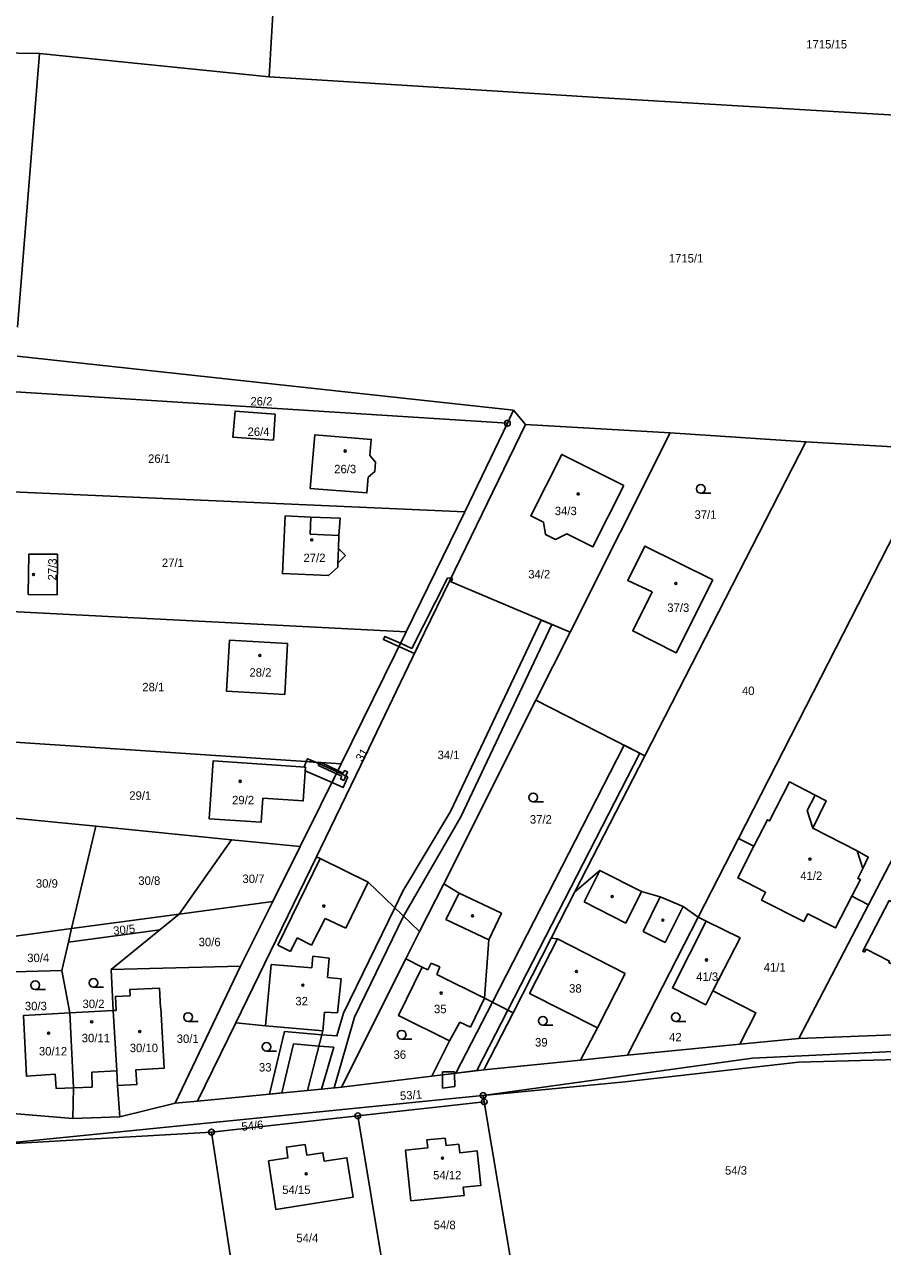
# Model space of a CAD drawing. Extents: x -587171 to -555306, y -1167727 to -1074732.
# Drawn here: x -559608.7 to -559460.4, y -1076430.8 to -1076219.5 of the extents above; entities that cross this region are included whole.
import ezdxf

# ---------------------------------------------------------------- set-up
doc = ezdxf.new("R2010")
doc.units = 0
for name, color, linetype in [('Hranice parcel', 7, 'Continuous'), ('Parcelní čísla', 7, 'Continuous'), ('Vnitřní kresba', 7, 'Continuous'), ('Věcná břemena k části', 7, 'Continuous'), ('Značky bodu BP', 7, 'Continuous'), ('Značky budov', 7, 'Continuous'), ('Značky kultur', 7, 'Continuous')]:
    doc.layers.add(name, color=color, linetype=linetype)

msp = doc.modelspace()

# ---------------------------------------------------------------- linework, layer by layer
at = {"layer": 'Hranice parcel'}
for p, q in [((-559566.42, -1076228.54), (-559564.79, -1076200.53)), ((-559606.11, -1076224.52), (-559629.52, -1076224.24)), ((-559609.89, -1076271.82), (-559606.11, -1076224.52)), ((-559566.42, -1076228.54), (-559606.11, -1076224.52)), ((-559524.17, -1076286.21), (-559609.99, -1076276.84)), ((-559525.24, -1076288.45), (-559610.23, -1076283.04)), ((-559525.24, -1076288.45), (-559524.17, -1076286.21)), ((-559522.12, -1076288.66), (-559524.17, -1076286.21)), ((-559535.26, -1076315.74), (-559522.12, -1076288.66)), ((-559532.59, -1076303.73), (-559525.24, -1076288.45)), ((-559522.12, -1076288.66), (-559497.1, -1076290.11)), ((-559497.1, -1076290.11), (-559514.41, -1076324.57)), ((-559497.1, -1076290.11), (-559473.66, -1076291.66)), ((-559473.66, -1076291.66), (-559501.48, -1076345.93)), ((-559450.92, -1076292.94), (-559473.66, -1076291.66)), ((-559485.29, -1076360.22), (-559450.92, -1076292.94)), ((-559610.75, -1076300.3), (-559532.59, -1076303.73)), ((-559532.59, -1076303.73), (-559542.75, -1076324.48)), ((-559535.26, -1076315.74), (-559514.41, -1076324.57)), ((-559542.75, -1076324.48), (-559611.03, -1076320.97)), ((-559542.75, -1076324.48), (-559553.95, -1076347.35)), ((-559514.41, -1076324.57), (-559520.3, -1076336.3)), ((-559520.3, -1076336.3), (-559536.25, -1076368.06)), ((-559520.3, -1076336.3), (-559501.48, -1076345.93)), ((-559611.22, -1076343.53), (-559553.95, -1076347.35)), ((-559501.48, -1076345.93), (-559513.56, -1076369.48)), ((-559462.83, -1076371.7), (-559449.65, -1076346.36)), ((-559553.95, -1076347.35), (-559561.03, -1076361.61)), ((-559596.39, -1076358.13), (-559611.68, -1076356.63)), ((-559596.39, -1076358.13), (-559600.56, -1076375.8)), ((-559572.92, -1076360.44), (-559596.39, -1076358.13)), ((-559572.92, -1076360.44), (-559581.96, -1076373.31)), ((-559561.03, -1076361.61), (-559572.92, -1076360.44)), ((-559565.78, -1076371.13), (-559561.03, -1076361.61)), ((-559492.25, -1076373.84), (-559485.29, -1076360.22)), ((-559485.29, -1076360.22), (-559482.63, -1076361.58)), ((-559572.18, -1076392.08), (-559558.25, -1076363.4)), ((-559536.25, -1076368.06), (-559540.41, -1076376.33)), ((-559513.56, -1076369.48), (-559517.66, -1076377.49)), ((-559465.7, -1076370.23), (-559462.83, -1076371.7)), ((-559565.78, -1076371.13), (-559581.96, -1076373.31)), ((-559571.36, -1076382.31), (-559565.78, -1076371.13)), ((-559462.83, -1076371.7), (-559474.85, -1076394.79)), ((-559581.96, -1076373.31), (-559600.56, -1076375.8)), ((-559585.3, -1076376.02), (-559581.96, -1076373.31)), ((-559504.45, -1076397.71), (-559492.25, -1076373.84)), ((-559490.85, -1076374.55), (-559492.25, -1076373.84)), ((-559600.56, -1076375.8), (-559612.37, -1076377.39)), ((-559601.11, -1076378.13), (-559600.56, -1076375.8)), ((-559585.3, -1076376.02), (-559601.11, -1076378.13)), ((-559593.72, -1076382.86), (-559585.3, -1076376.02)), ((-559542.79, -1076381.06), (-559540.41, -1076376.33)), ((-559601.11, -1076378.13), (-559602.27, -1076383.08)), ((-559517.66, -1076377.49), (-559524.25, -1076390.35)), ((-559602.27, -1076383.08), (-559612.51, -1076383.33)), ((-559602.27, -1076383.08), (-559600.86, -1076390.4)), ((-559571.36, -1076382.31), (-559593.72, -1076382.86)), ((-559593.72, -1076382.86), (-559593.36, -1076389.99)), ((-559582.66, -1076405.97), (-559571.36, -1076382.31)), ((-559553.92, -1076403.22), (-559542.79, -1076381.06)), ((-559600.86, -1076390.4), (-559593.36, -1076389.99)), ((-559600.86, -1076390.4), (-559600.22, -1076403.36)), ((-559529.32, -1076400.22), (-559524.25, -1076390.35)), ((-559578.78, -1076405.66), (-559572.18, -1076392.08)), ((-559504.45, -1076397.71), (-559485.06, -1076395.8)), ((-559485.06, -1076395.8), (-559474.85, -1076394.79)), ((-559474.85, -1076394.79), (-559452.4, -1076393.96)), ((-559512.58, -1076398.53), (-559504.45, -1076397.71)), ((-559529.32, -1076400.22), (-559512.58, -1076398.53)), ((-559553.92, -1076403.22), (-559538.3, -1076401.32)), ((-559538.3, -1076401.32), (-559529.32, -1076400.22)), ((-559600.35, -1076408.67), (-559600.22, -1076403.36)), ((-559592.63, -1076402.93), (-559592.2, -1076408.38)), ((-559578.78, -1076405.66), (-559559.79, -1076403.8)), ((-559559.79, -1076403.8), (-559553.92, -1076403.22)), ((-559592.2, -1076408.38), (-559582.66, -1076405.97)), ((-559582.66, -1076405.97), (-559578.78, -1076405.66)), ((-559551.1, -1076408.18), (-559529.24, -1076405.75)), ((-559529.43, -1076404.66), (-559529.24, -1076405.75)), ((-559529.24, -1076405.75), (-559522.8, -1076444.31)), ((-559613.69, -1076407.52), (-559600.35, -1076408.67)), ((-559600.35, -1076408.67), (-559592.2, -1076408.38)), ((-559551.1, -1076408.18), (-559576.38, -1076411)), ((-559544.62, -1076447.11), (-559551.1, -1076408.18)), ((-559576.38, -1076411), (-559614.16, -1076413.16)), ((-559576.38, -1076411), (-559570.34, -1076450.42))]:
    msp.add_line(p, q, dxfattribs=at)
for points in [[(-559252.7, -1076313.31), (-559286.15, -1076294.4), (-559340.28, -1076261.35), (-559344.5, -1076260.04), (-559365.15, -1076250.12), (-559399.01, -1076242.66), (-559443.7, -1076236.06), (-559507.72, -1076232.26), (-559566.42, -1076228.54)], [(-559565.37, -1076286.85), (-559565.67, -1076291.34), (-559572.68, -1076290.86), (-559572.31, -1076286.35), (-559565.37, -1076286.85)], [(-559548.02, -1076295.16), (-559548.16, -1076296.8), (-559549.29, -1076297.79), (-559549.53, -1076300.48), (-559559.3, -1076299.72), (-559558.54, -1076290.46), (-559548.78, -1076291.24), (-559549, -1076294), (-559548.02, -1076295.16)], [(-559505.12, -1076299.18), (-559510.47, -1076309.82), (-559514.97, -1076307.58), (-559516.9, -1076308.52), (-559518.63, -1076307.7), (-559519.01, -1076305.56), (-559521.19, -1076304.44), (-559515.84, -1076293.83), (-559505.12, -1076299.18)], [(-559554.57, -1076313.34), (-559556.14, -1076314.77), (-559564.12, -1076314.42), (-559563.65, -1076304.47), (-559559.21, -1076304.67), (-559554.13, -1076304.88), (-559554.37, -1076307.87), (-559554.45, -1076310.12), (-559553.23, -1076311.33), (-559554.54, -1076312.63), (-559554.57, -1076313.34)], [(-559602.98, -1076311.1), (-559603.06, -1076318.11), (-559608.06, -1076318.05), (-559607.94, -1076311.06), (-559602.98, -1076311.1)], [(-559500.24, -1076317.61), (-559504.42, -1076315.61), (-559501.49, -1076309.68), (-559489.73, -1076315.54), (-559496.05, -1076328.11), (-559503.58, -1076324.35), (-559500.24, -1076317.61)], [(-559558.25, -1076363.4), (-559557.54, -1076361.95), (-559550.56, -1076347.58), (-559539.58, -1076324.64), (-559535.26, -1076315.74)], [(-559563.24, -1076326.53), (-559563.71, -1076335.33), (-559573.78, -1076334.78), (-559573.28, -1076325.97), (-559563.24, -1076326.53)], [(-559560.13, -1076347.9), (-559560.52, -1076353.74), (-559567.48, -1076353.28), (-559567.77, -1076357.43), (-559576.81, -1076356.82), (-559576.11, -1076346.81), (-559560.13, -1076347.9)], [(-559482.63, -1076361.58), (-559480.3, -1076357), (-559479.91, -1076357.2), (-559476.48, -1076350.46), (-559472.06, -1076352.72), (-559470.13, -1076353.75), (-559472.47, -1076358.46), (-559464.79, -1076362.39), (-559462.87, -1076363.46), (-559463.82, -1076365.44), (-559464.68, -1076367.13), (-559464.23, -1076367.35), (-559465.7, -1076370.23)], [(-559465.7, -1076370.23), (-559468.5, -1076375.68), (-559473.32, -1076373.28), (-559474.02, -1076374.61), (-559481.3, -1076370.89), (-559480.6, -1076369.53), (-559485.42, -1076367.06), (-559482.63, -1076361.58)], [(-559540.41, -1076376.33), (-559549.3, -1076367.76), (-559557.61, -1076363.71), (-559558.25, -1076363.4)], [(-559492.25, -1076373.84), (-559494.86, -1076371.98), (-559498.85, -1076370.34), (-559502.04, -1076369.4), (-559509.26, -1076365.75), (-559513.56, -1076369.48)], [(-559524.25, -1076390.35), (-559529.19, -1076387.81), (-559528.46, -1076377.73), (-559526.28, -1076373.16), (-559533.6, -1076369.68), (-559536.25, -1076368.06)], [(-559463.52, -1076379.86), (-559463.8, -1076379.72), (-559459.23, -1076370.97), (-559448.61, -1076376.51), (-559449.22, -1076377.74), (-559447.84, -1076378.53), (-559446.95, -1076378.95), (-559447.91, -1076380.86), (-559451.16, -1076387.1), (-559453.69, -1076385.74), (-559453.11, -1076384.6), (-559457.61, -1076382.26), (-559457.73, -1076382.49), (-559459.31, -1076381.68), (-559459.2, -1076381.43), (-559463.22, -1076379.34), (-559463.52, -1076379.86)], [(-559489.71, -1076386.58), (-559490.94, -1076388.99), (-559496.72, -1076386.07), (-559490.85, -1076374.55)], [(-559490.85, -1076374.55), (-559485.02, -1076377.43), (-559489.71, -1076386.58)], [(-559517.66, -1076377.49), (-559516.57, -1076377.6), (-559521.41, -1076387.01), (-559509.64, -1076392.98), (-559512.58, -1076398.53)], [(-559542.79, -1076381.06), (-559539.94, -1076382.46), (-559544.03, -1076390.84), (-559535.24, -1076395.24), (-559538.3, -1076401.32)], [(-559593.36, -1076389.99), (-559592.87, -1076389.96), (-559593, -1076387.56), (-559590.46, -1076387.42), (-559590.52, -1076386.36), (-559585.38, -1076386.09), (-559585.19, -1076389.53), (-559585.12, -1076389.53)], [(-559485.06, -1076395.8), (-559482.32, -1076390.35), (-559489.71, -1076386.58)], [(-559600.22, -1076403.36), (-559603.22, -1076403.47), (-559603.39, -1076401), (-559608.36, -1076401.33), (-559608.9, -1076390.85), (-559600.86, -1076390.4)], [(-559593.36, -1076389.99), (-559592.72, -1076400.43), (-559592.63, -1076402.93)], [(-559585.12, -1076389.53), (-559584.54, -1076399.92), (-559589.47, -1076400.24), (-559589.29, -1076402.77), (-559592.63, -1076402.93)], [(-559572.18, -1076392.08), (-559567.03, -1076392.64), (-559557.15, -1076393.46), (-559559.79, -1076403.8)], [(-559529.43, -1076404.66), (-559482.86, -1076398.2), (-559441.57, -1076396.27), (-559435.57, -1076398.37), (-559414.99, -1076406.03), (-559382.52, -1076424.05), (-559352.65, -1076443.99)], [(-559441.99, -1076400.6), (-559453.4, -1076398.3), (-559474.91, -1076398.9), (-559504.91, -1076402.3), (-559529.43, -1076404.66)], [(-559529.43, -1076404.66), (-559529.56, -1076404.67), (-559580.1, -1076409.76), (-559614.16, -1076413.16)], [(-559532.86, -1076420.53), (-559532.71, -1076421.93), (-559541.92, -1076422.87), (-559542.82, -1076414.09), (-559538.98, -1076413.69), (-559539.14, -1076412.33), (-559535.97, -1076412.05), (-559535.83, -1076413.33), (-559533.65, -1076413.1), (-559533.48, -1076414.57), (-559530.46, -1076414.25), (-559529.82, -1076420.21), (-559532.86, -1076420.53)], [(-559566.51, -1076415.98), (-559563.16, -1076415.47), (-559563.43, -1076413.59), (-559560.21, -1076413.14), (-559559.9, -1076414.99), (-559557.13, -1076414.56), (-559556.88, -1076416.03), (-559552.96, -1076415.42), (-559551.92, -1076422.23), (-559565.24, -1076424.37), (-559566.51, -1076415.98)]]:
    msp.add_lwpolyline(points, dxfattribs=at)
at = {"layer": 'Vnitřní kresba'}
for p, q in [((-559559.21, -1076304.67), (-559559.34, -1076307.63)), ((-559559.34, -1076307.63), (-559554.37, -1076307.87)), ((-559554.45, -1076310.12), (-559554.54, -1076312.63)), ((-559472.06, -1076352.72), (-559473.42, -1076355.4)), ((-559473.42, -1076355.4), (-559472.47, -1076358.46)), ((-559557.61, -1076363.71), (-559564.94, -1076378.67)), ((-559464.79, -1076362.39), (-559463.82, -1076365.44)), ((-559509.26, -1076365.75), (-559511.98, -1076371.17)), ((-559553.18, -1076375.75), (-559549.3, -1076367.76)), ((-559533.6, -1076369.68), (-559535.86, -1076374.25)), ((-559504.78, -1076374.87), (-559502.04, -1076369.4)), ((-559498.85, -1076370.34), (-559501.79, -1076376.29)), ((-559511.98, -1076371.17), (-559504.78, -1076374.87)), ((-559497.94, -1076378.24), (-559494.86, -1076371.98)), ((-559559.1, -1076378.68), (-559556.74, -1076374.04)), ((-559556.74, -1076374.04), (-559553.18, -1076375.75)), ((-559535.86, -1076374.25), (-559528.46, -1076377.73)), ((-559501.79, -1076376.29), (-559497.94, -1076378.24)), ((-559564.94, -1076378.67), (-559562.74, -1076379.75)), ((-559562.74, -1076379.75), (-559561.58, -1076377.41)), ((-559561.58, -1076377.41), (-559559.1, -1076378.68)), ((-559516.57, -1076377.6), (-559504.9, -1076383.57)), ((-559559.03, -1076382.59), (-559558.84, -1076380.59)), ((-559558.84, -1076380.59), (-559556.06, -1076380.91)), ((-559556.06, -1076380.91), (-559556.35, -1076384.27)), ((-559567.03, -1076392.64), (-559566.09, -1076381.99)), ((-559566.09, -1076381.99), (-559559.03, -1076382.59)), ((-559538.99, -1076382.93), (-559539.94, -1076382.46)), ((-559538.41, -1076381.76), (-559538.99, -1076382.93)), ((-559536.91, -1076382.45), (-559538.41, -1076381.76)), ((-559537.41, -1076383.72), (-559536.91, -1076382.45)), ((-559556.35, -1076384.27), (-559553.98, -1076384.48)), ((-559553.98, -1076384.48), (-559554.59, -1076390.4)), ((-559529.19, -1076387.81), (-559537.41, -1076383.72)), ((-559504.9, -1076383.57), (-559509.64, -1076392.98)), ((-559529.19, -1076387.81), (-559531.6, -1076392.84)), ((-559556.87, -1076390.26), (-559557.15, -1076393.46)), ((-559554.59, -1076390.4), (-559556.87, -1076390.26)), ((-559533.45, -1076391.96), (-559535.24, -1076395.24)), ((-559531.6, -1076392.84), (-559533.45, -1076391.96)), ((-559597.04, -1076400.65), (-559592.72, -1076400.43)), ((-559597.03, -1076403.2), (-559597.04, -1076400.65)), ((-559600.22, -1076403.36), (-559597.03, -1076403.2))]:
    msp.add_line(p, q, dxfattribs=at)
at = {"layer": 'Věcná břemena k části'}
for points in [[(-559543.73, -1076326.49), (-559544, -1076327.03), (-559541.3, -1076328.23), (-559539.58, -1076324.64), (-559535.26, -1076315.74), (-559534.99, -1076315.18), (-559535.61, -1076315.23), (-559541.77, -1076327.36)], [(-559534.7, -1076315.31), (-559534.99, -1076315.18), (-559535.26, -1076315.74), (-559534.97, -1076315.86)], [(-559557.83, -1076396.12), (-559555.26, -1076396.33), (-559557.34, -1076403.56), (-559555.2, -1076403.35), (-559551.68, -1076391.14), (-559543.17, -1076373.67), (-559533.29, -1076356.51), (-559517.54, -1076323.24), (-559519.39, -1076322.46), (-559535.06, -1076355.57), (-559543.29, -1076369.35), (-559544.68, -1076372.21), (-559553.56, -1076390.42), (-559554.69, -1076394.37), (-559557.33, -1076394.15), (-559563.77, -1076393.61), (-559566.34, -1076404.44), (-559564.23, -1076404.23), (-559562.22, -1076395.75)], [(-559543.73, -1076326.49), (-559546.42, -1076325.29), (-559546.66, -1076325.84), (-559544, -1076327.03)], [(-559527.81, -1076388.52), (-559534.12, -1076400.81), (-559530.52, -1076400.37), (-559525.15, -1076389.89), (-559502.37, -1076345.47), (-559505.04, -1076344.1)], [(-559560.17, -1076348.51), (-559555.54, -1076350.56), (-559554.63, -1076348.71), (-559558.21, -1076347.07), (-559559.99, -1076346.95), (-559560.36, -1076347.88), (-559560.13, -1076347.9)], [(-559559.99, -1076346.95), (-559558.21, -1076347.07), (-559559.79, -1076346.46)], [(-559557.9, -1076347.6), (-559554.79, -1076349.05), (-559554.52, -1076348.5), (-559557.29, -1076347.17), (-559557.91, -1076347.19)], [(-559552.8, -1076349.55), (-559554.63, -1076348.71), (-559555.54, -1076350.56), (-559553.61, -1076351.42)], [(-559553.62, -1076348.93), (-559554.52, -1076348.5), (-559554.79, -1076349.05), (-559553.87, -1076349.48), (-559554.07, -1076349.93), (-559553.53, -1076350.18), (-559552.87, -1076348.73), (-559553.41, -1076348.48)], [(-559536.44, -1076400.57), (-559536.44, -1076401.09), (-559534.39, -1076400.84), (-559534.4, -1076400.57)], [(-559534.3, -1076403.12), (-559534.39, -1076400.84), (-559536.44, -1076401.09), (-559536.43, -1076403.38)]]:
    msp.add_lwpolyline(points, close=True, dxfattribs=at)
at = {"layer": 'Značky bodu BP'}
for centre, radius in [((-559525.24, -1076288.45), 0.5), ((-559525.24, -1076288.45), 0.0303), ((-559529.43, -1076404.66), 0.5), ((-559529.24, -1076405.75), 0.5), ((-559529.43, -1076404.66), 0.0303), ((-559529.24, -1076405.75), 0.0303), ((-559551.1, -1076408.18), 0.5), ((-559551.1, -1076408.18), 0.0303), ((-559576.38, -1076411), 0.5), ((-559576.38, -1076411), 0.0303)]:
    msp.add_circle(centre, radius, dxfattribs=at)
at = {"layer": 'Značky budov'}
for centre in [(-559553.27, -1076293.24), (-559512.99, -1076300.67), (-559559.06, -1076308.61), (-559607.14, -1076314.6), (-559496.12, -1076316.13), (-559568.02, -1076328.58), (-559571.43, -1076350.35), (-559472.93, -1076363.79), (-559507.11, -1076370.28), (-559556.97, -1076371.91), (-559531.27, -1076373.62), (-559498.38, -1076374.37), (-559513.31, -1076383.22), (-559490.82, -1076381.24), (-559560.59, -1076385.6), (-559536.69, -1076386.95), (-559597.09, -1076391.91), (-559588.79, -1076393.62), (-559604.53, -1076393.9), (-559536.47, -1076415.49), (-559560, -1076418.21)]:
    msp.add_circle(centre, 0.175, dxfattribs=at)
at = {"layer": 'Značky kultur'}
for p, q in [((-559491.82, -1076300.55), (-559490.07, -1076300.55)), ((-559520.76, -1076353.88), (-559519.01, -1076353.88)), ((-559606.84, -1076386.36), (-559605.09, -1076386.36)), ((-559596.78, -1076385.94), (-559595.03, -1076385.94)), ((-559580.43, -1076391.85), (-559578.68, -1076391.85)), ((-559519.11, -1076392.5), (-559517.36, -1076392.5)), ((-559496.13, -1076391.89), (-559494.38, -1076391.89)), ((-559543.51, -1076394.9), (-559541.76, -1076394.9)), ((-559566.87, -1076396.99), (-559565.12, -1076396.99))]:
    msp.add_line(p, q, dxfattribs=at)
for centre in [(-559491.82, -1076299.8), (-559520.76, -1076353.13), (-559606.84, -1076385.61), (-559596.78, -1076385.19), (-559580.43, -1076391.1), (-559519.11, -1076391.75), (-559496.13, -1076391.14), (-559543.51, -1076394.15), (-559566.87, -1076396.24)]:
    msp.add_circle(centre, 0.75, dxfattribs=at)

# ---------------------------------------------------------------- texts
at = {"layer": 'Parcelní čísla'}
for s, p in [('1715/15', (-559473.58, -1076223.65)), ('1715/1', (-559497.34, -1076260.65)), ('26/2', (-559569.65, -1076285.37)), ('26/4', (-559570.15, -1076290.64)), ('26/1', (-559587.34, -1076295.29)), ('26/3', (-559555.17, -1076297.09)), ('34/3', (-559517.05, -1076304.33)), ('37/1', (-559492.89, -1076304.96)), ('27/2', (-559560.48, -1076312.44)), ('27/1', (-559584.95, -1076313.3)), ('34/2', (-559521.63, -1076315.27)), ('37/3', (-559497.6, -1076321.06)), ('28/2', (-559569.82, -1076332.26)), ('28/1', (-559588.34, -1076334.78)), ('40', (-559484.7, -1076335.43)), ('34/1', (-559537.3, -1076346.51)), ('29/1', (-559590.59, -1076353.54)), ('29/2', (-559572.82, -1076354.32)), ('37/2', (-559521.35, -1076357.66)), ('41/2', (-559474.61, -1076367.41)), ('30/9', (-559606.74, -1076368.74)), ('30/8', (-559589.03, -1076368.25)), ('30/7', (-559571.03, -1076367.93)), ('30/6', (-559578.6, -1076378.86)), ('30/4', (-559608.23, -1076381.6)), ('41/1', (-559480.93, -1076383.23)), ('41/3', (-559492.6, -1076384.85)), ('38', (-559514.57, -1076386.89)), ('30/3', (-559608.64, -1076389.93)), ('30/2', (-559598.68, -1076389.55)), ('32', (-559561.89, -1076389.08)), ('35', (-559537.92, -1076390.44)), ('30/11', (-559598.81, -1076395.46)), ('30/10', (-559590.51, -1076397.17)), ('30/1', (-559582.39, -1076395.58)), ('39', (-559520.46, -1076396.2)), ('42', (-559497.29, -1076395.31)), ('30/12', (-559606.21, -1076397.74)), ('36', (-559544.92, -1076398.32)), ('33', (-559568.18, -1076400.52)), ('54/3', (-559487.62, -1076418.35)), ('54/12', (-559538.08, -1076419.17)), ('54/15', (-559564.16, -1076421.7)), ('54/8', (-559537.98, -1076427.78)), ('54/4', (-559561.72, -1076430.04))]:
    msp.add_text(s, height=1.46, dxfattribs=at).set_placement(p)
for s, rotation, p in [('27/3', 89, (-559603.2, -1076315.63)), ('31', 59, (-559550.32, -1076347.08)), ('30/5', 6, (-559593.28, -1076376.92)), ('53/1', 4, (-559543.75, -1076405.45)), ('54/6', 6, (-559571.12, -1076410.8))]:
    msp.add_text(s, height=1.46, rotation=rotation, dxfattribs=at).set_placement(p)

doc.saveas('drawing.dxf')
